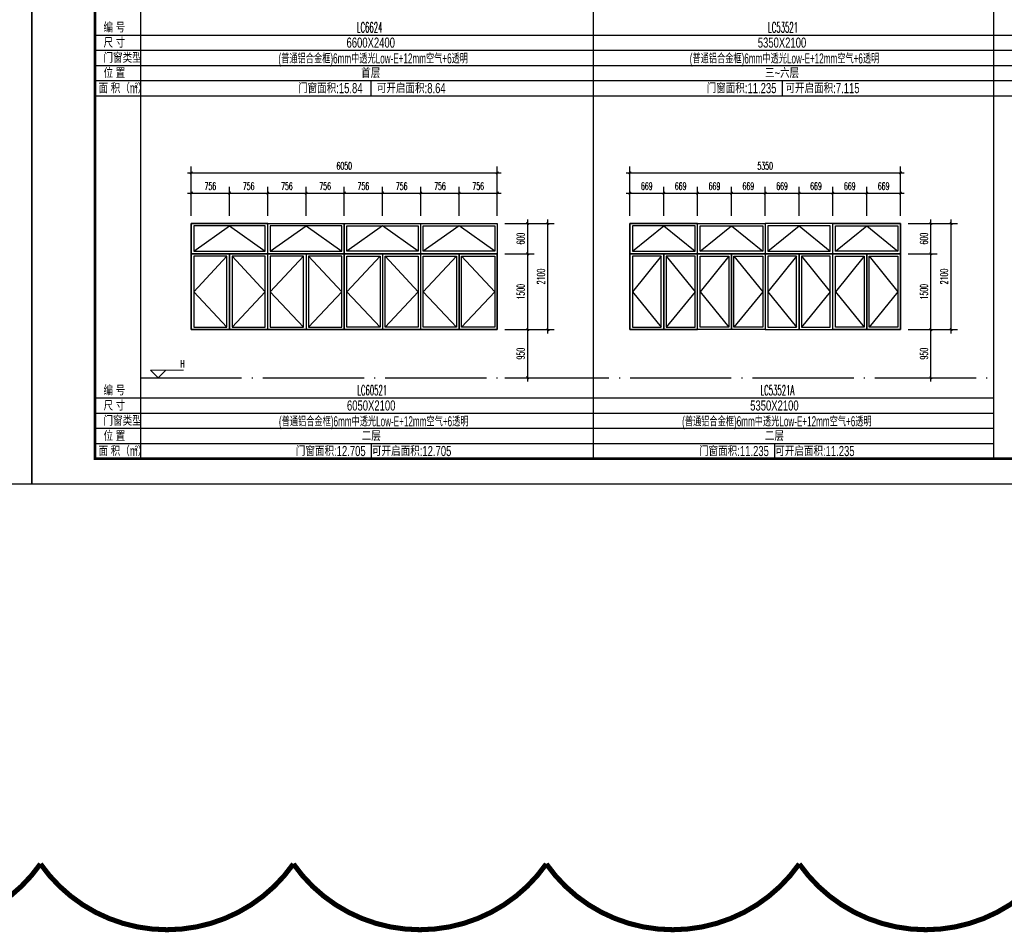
# Model space of a CAD drawing. Extents: x 1779708 to 7299578, y -1121471 to 88434.
# Tile 816 of 1056: x 6643786 to 6663250, y -1057255 to -1039212. Entities that reach past the tile are written whole.
import ezdxf
from ezdxf.enums import TextEntityAlignment as Align

# ---------------------------------------------------------------- set-up
doc = ezdxf.new("R2010")
doc.units = 0
doc.header["$LTSCALE"] = 1000
doc.header["$MEASUREMENT"] = 0
doc.linetypes.add('DOTE', pattern=[2.42, 2, -0.2, 0.02, -0.2])
doc.layers.get('0').update_dxf_attribs({"linetype": 'CONTINUOUS'})
doc.layers.get('Defpoints').update_dxf_attribs({"linetype": 'CONTINUOUS'})
doc.layers.add('DIM_ELEV', color=3, linetype='CONTINUOUS', lineweight=13)
for name, color, linetype in [('DOTE', 1, 'DOTE'), ('NONE', 7, 'CONTINUOUS'), ('PUB_DIM', 3, 'CONTINUOUS'), ('PUB_TAB', 7, 'CONTINUOUS'), ('PUB_TEXT', 7, 'CONTINUOUS'), ('PUB_TITLE', 4, 'CONTINUOUS'), ('WINDOW', 2, 'CONTINUOUS'), ('修改', 6, 'CONTINUOUS'), ('可见线', 6, 'CONTINUOUS'), ('立面细线', 114, 'CONTINUOUS')]:
    doc.layers.add(name, color=color, linetype=linetype)
doc.styles.add('_TCH_DIM', font='SIMPLEX.shx', dxfattribs={"width": 0.7, "bigfont": 'GBCBIG.shx'})
doc.styles.add('_TCH_DIM_T3', font='SIMPLEX.shx', dxfattribs={"width": 0.494118, "bigfont": 'GBCBIG.shx'})
doc.styles.add('dim_font', font='SIMPLEX.shx', dxfattribs={"width": 0.8})
doc.styles.add('华正字体', font='huazheng.shx', dxfattribs={"width": 0.7, "bigfont": 'hztxt.shx'})
doc.dimstyles.new('_TCH_ARCH&&50', dxfattribs={"dimtxt": 148.75, "dimasz": 50, "dimexe": 125, "dimexo": 150, "dimgap": 63.125, "dimtad": 1, "dimdec": 0, "dimzin": 0, "dimdsep": 46, "dimtxsty": '_TCH_DIM_T3', "dimblk": 'ARCHTICK', "dimcen": 0.09, "dimdle": 75, "dimclrt": 7, "dimazin": 2, "dimtfac": 1, "dimtdec": 0, "dimtix": 1, "dimtmove": 2, "dimatfit": 3, "dimfxl": 250, "dimtolj": 1, "dimtzin": 0, "dimarcsym": 0})

# ---------------------------------------------------------------- blocks, each defined once
blk = doc.blocks.new('A$C3D8761CE')
at = {"layer": 'PUB_TITLE'}
blk.add_lwpolyline([(0, 0), (84100, 0), (84100, 59400), (0, 59400)], close=True, dxfattribs=at)
at = {"layer": 'PUB_TITLE', "const_width": 100}
blk.add_lwpolyline([(2500, 1000), (83100, 1000), (83100, 58400), (2500, 58400)], close=True, dxfattribs=at)
blk = doc.blocks.new('_ArchTick')
at = {"color": 0, "linetype": 'ByBlock', "const_width": 0.4}
blk.add_lwpolyline([(-0.5, -0.5), (0.5, 0.5)], dxfattribs=at)
blk = doc.blocks.new('*D4425')
at = {"layer": 'Defpoints', "color": 0, "transparency": 16777216}
for p in [(6653227, -1043240), (6653828, -1043240), (6653227, -1043840)]:
    blk.add_point(p, dxfattribs=at)
at = {"layer": 'PUB_DIM', "color": 0, "lineweight": -2, "transparency": 16777216}
for p, q in [((6653377, -1043240), (6653953, -1043240)), ((6653828, -1043915), (6653828, -1043165)), ((6653377, -1043840), (6653953, -1043840))]:
    blk.add_line(p, q, dxfattribs=at)
at = {"layer": 'PUB_DIM', "color": 0, "lineweight": -2, "transparency": 16777216, "xscale": 50, "yscale": 50, "zscale": 50}
for p, rotation in [((6653828, -1043240), 90), ((6653828, -1043840), 270)]:
    blk.add_blockref('_ArchTick', p, dxfattribs=dict(at, rotation=rotation))
at = {"layer": 'PUB_DIM', "color": 7, "transparency": 16777216, "insert": (6653690, -1043540), "char_height": 148.8, "attachment_point": 5, "rotation": 90, "style": '_TCH_DIM_T3'}
blk.add_mtext('\\A1;600', dxfattribs=at)
blk = doc.blocks.new('*D4426')
at = {"layer": 'Defpoints', "color": 0, "transparency": 16777216}
for p in [(6653227, -1043840), (6653828, -1043840), (6653227, -1045340)]:
    blk.add_point(p, dxfattribs=at)
at = {"layer": 'PUB_DIM', "color": 0, "lineweight": -2, "transparency": 16777216}
for p, q in [((6653377, -1043840), (6653953, -1043840)), ((6653828, -1045415), (6653828, -1043765)), ((6653377, -1045340), (6653953, -1045340))]:
    blk.add_line(p, q, dxfattribs=at)
at = {"layer": 'PUB_DIM', "color": 0, "lineweight": -2, "transparency": 16777216, "xscale": 50, "yscale": 50, "zscale": 50}
for p, rotation in [((6653828, -1043840), 90), ((6653828, -1045340), 270)]:
    blk.add_blockref('_ArchTick', p, dxfattribs=dict(at, rotation=rotation))
at = {"layer": 'PUB_DIM', "color": 7, "transparency": 16777216, "insert": (6653690, -1044590), "char_height": 148.8, "attachment_point": 5, "rotation": 90, "style": '_TCH_DIM_T3'}
blk.add_mtext('\\A1;1500', dxfattribs=at)
blk = doc.blocks.new('*D4427')
at = {"layer": 'Defpoints', "color": 0, "transparency": 16777216}
for p in [(6653227, -1045340), (6653828, -1045340), (6653227, -1046290)]:
    blk.add_point(p, dxfattribs=at)
at = {"layer": 'PUB_DIM', "color": 0, "lineweight": -2, "transparency": 16777216}
for p, q in [((6653377, -1045340), (6653953, -1045340)), ((6653828, -1046365), (6653828, -1045265)), ((6653377, -1046290), (6653953, -1046290))]:
    blk.add_line(p, q, dxfattribs=at)
at = {"layer": 'PUB_DIM', "color": 0, "lineweight": -2, "transparency": 16777216, "xscale": 50, "yscale": 50, "zscale": 50}
for p, rotation in [((6653828, -1045340), 90), ((6653828, -1046290), 270)]:
    blk.add_blockref('_ArchTick', p, dxfattribs=dict(at, rotation=rotation))
at = {"layer": 'PUB_DIM', "color": 7, "transparency": 16777216, "insert": (6653690, -1045815), "char_height": 148.8, "attachment_point": 5, "rotation": 90, "style": '_TCH_DIM_T3'}
blk.add_mtext('\\A1;950', dxfattribs=at)
blk = doc.blocks.new('*D4428')
at = {"layer": 'Defpoints', "color": 0, "transparency": 16777216}
for p in [(6647934, -1042639), (6647177, -1043240), (6647934, -1043240)]:
    blk.add_point(p, dxfattribs=at)
at = {"layer": 'PUB_DIM', "color": 0, "lineweight": -2, "transparency": 16777216}
for p, q in [((6647102, -1042639), (6648009, -1042639)), ((6647177, -1043090), (6647177, -1042514)), ((6647934, -1043090), (6647934, -1042514))]:
    blk.add_line(p, q, dxfattribs=at)
at = {"layer": 'PUB_DIM', "color": 0, "lineweight": -2, "transparency": 16777216, "xscale": 50, "yscale": 50, "zscale": 50, "rotation": 180}
blk.add_blockref('_ArchTick', (6647177, -1042639), dxfattribs=at)
at = {"layer": 'PUB_DIM', "color": 0, "lineweight": -2, "transparency": 16777216, "xscale": 50, "yscale": 50, "zscale": 50}
blk.add_blockref('_ArchTick', (6647934, -1042639), dxfattribs=at)
at = {"layer": 'PUB_DIM', "color": 7, "transparency": 16777216, "insert": (6647555, -1042502), "char_height": 148.8, "attachment_point": 5, "style": '_TCH_DIM_T3'}
blk.add_mtext('\\A1;756', dxfattribs=at)
blk = doc.blocks.new('*D4429')
at = {"layer": 'Defpoints', "color": 0, "transparency": 16777216}
for p in [(6648690, -1042639), (6647934, -1043240), (6648690, -1043240)]:
    blk.add_point(p, dxfattribs=at)
at = {"layer": 'PUB_DIM', "color": 0, "lineweight": -2, "transparency": 16777216}
for p, q in [((6647859, -1042639), (6648765, -1042639)), ((6647934, -1043090), (6647934, -1042514)), ((6648690, -1043090), (6648690, -1042514))]:
    blk.add_line(p, q, dxfattribs=at)
at = {"layer": 'PUB_DIM', "color": 0, "lineweight": -2, "transparency": 16777216, "xscale": 50, "yscale": 50, "zscale": 50, "rotation": 180}
blk.add_blockref('_ArchTick', (6647934, -1042639), dxfattribs=at)
at = {"layer": 'PUB_DIM', "color": 0, "lineweight": -2, "transparency": 16777216, "xscale": 50, "yscale": 50, "zscale": 50}
blk.add_blockref('_ArchTick', (6648690, -1042639), dxfattribs=at)
at = {"layer": 'PUB_DIM', "color": 7, "transparency": 16777216, "insert": (6648312, -1042502), "char_height": 148.8, "attachment_point": 5, "style": '_TCH_DIM_T3'}
blk.add_mtext('\\A1;756', dxfattribs=at)
blk = doc.blocks.new('*D4430')
at = {"layer": 'Defpoints', "color": 0, "transparency": 16777216}
for p in [(6649446, -1042639), (6648690, -1043240), (6649446, -1043240)]:
    blk.add_point(p, dxfattribs=at)
at = {"layer": 'PUB_DIM', "color": 0, "lineweight": -2, "transparency": 16777216}
for p, q in [((6648615, -1042639), (6649521, -1042639)), ((6648690, -1043090), (6648690, -1042514)), ((6649446, -1043090), (6649446, -1042514))]:
    blk.add_line(p, q, dxfattribs=at)
at = {"layer": 'PUB_DIM', "color": 0, "lineweight": -2, "transparency": 16777216, "xscale": 50, "yscale": 50, "zscale": 50, "rotation": 180}
blk.add_blockref('_ArchTick', (6648690, -1042639), dxfattribs=at)
at = {"layer": 'PUB_DIM', "color": 0, "lineweight": -2, "transparency": 16777216, "xscale": 50, "yscale": 50, "zscale": 50}
blk.add_blockref('_ArchTick', (6649446, -1042639), dxfattribs=at)
at = {"layer": 'PUB_DIM', "color": 7, "transparency": 16777216, "insert": (6649068, -1042502), "char_height": 148.8, "attachment_point": 5, "style": '_TCH_DIM_T3'}
blk.add_mtext('\\A1;756', dxfattribs=at)
blk = doc.blocks.new('*D4431')
at = {"layer": 'Defpoints', "color": 0, "transparency": 16777216}
for p in [(6650202, -1042639), (6649446, -1043240), (6650202, -1043240)]:
    blk.add_point(p, dxfattribs=at)
at = {"layer": 'PUB_DIM', "color": 0, "lineweight": -2, "transparency": 16777216}
for p, q in [((6649371, -1042639), (6650277, -1042639)), ((6649446, -1043090), (6649446, -1042514)), ((6650202, -1043090), (6650202, -1042514))]:
    blk.add_line(p, q, dxfattribs=at)
at = {"layer": 'PUB_DIM', "color": 0, "lineweight": -2, "transparency": 16777216, "xscale": 50, "yscale": 50, "zscale": 50, "rotation": 180}
blk.add_blockref('_ArchTick', (6649446, -1042639), dxfattribs=at)
at = {"layer": 'PUB_DIM', "color": 0, "lineweight": -2, "transparency": 16777216, "xscale": 50, "yscale": 50, "zscale": 50}
blk.add_blockref('_ArchTick', (6650202, -1042639), dxfattribs=at)
at = {"layer": 'PUB_DIM', "color": 7, "transparency": 16777216, "insert": (6649824, -1042502), "char_height": 148.8, "attachment_point": 5, "style": '_TCH_DIM_T3'}
blk.add_mtext('\\A1;756', dxfattribs=at)
blk = doc.blocks.new('*D4432')
at = {"layer": 'Defpoints', "color": 0, "transparency": 16777216}
for p in [(6650959, -1042639), (6650202, -1043240), (6650959, -1043240)]:
    blk.add_point(p, dxfattribs=at)
at = {"layer": 'PUB_DIM', "color": 0, "lineweight": -2, "transparency": 16777216}
for p, q in [((6650127, -1042639), (6651034, -1042639)), ((6650202, -1043090), (6650202, -1042514)), ((6650959, -1043090), (6650959, -1042514))]:
    blk.add_line(p, q, dxfattribs=at)
at = {"layer": 'PUB_DIM', "color": 0, "lineweight": -2, "transparency": 16777216, "xscale": 50, "yscale": 50, "zscale": 50, "rotation": 180}
blk.add_blockref('_ArchTick', (6650202, -1042639), dxfattribs=at)
at = {"layer": 'PUB_DIM', "color": 0, "lineweight": -2, "transparency": 16777216, "xscale": 50, "yscale": 50, "zscale": 50}
blk.add_blockref('_ArchTick', (6650959, -1042639), dxfattribs=at)
at = {"layer": 'PUB_DIM', "color": 7, "transparency": 16777216, "insert": (6650580, -1042502), "char_height": 148.8, "attachment_point": 5, "style": '_TCH_DIM_T3'}
blk.add_mtext('\\A1;756', dxfattribs=at)
blk = doc.blocks.new('*D4433')
at = {"layer": 'Defpoints', "color": 0, "transparency": 16777216}
for p in [(6651715, -1042639), (6650959, -1043240), (6651715, -1043240)]:
    blk.add_point(p, dxfattribs=at)
at = {"layer": 'PUB_DIM', "color": 0, "lineweight": -2, "transparency": 16777216}
for p, q in [((6650884, -1042639), (6651790, -1042639)), ((6650959, -1043090), (6650959, -1042514)), ((6651715, -1043090), (6651715, -1042514))]:
    blk.add_line(p, q, dxfattribs=at)
at = {"layer": 'PUB_DIM', "color": 0, "lineweight": -2, "transparency": 16777216, "xscale": 50, "yscale": 50, "zscale": 50, "rotation": 180}
blk.add_blockref('_ArchTick', (6650959, -1042639), dxfattribs=at)
at = {"layer": 'PUB_DIM', "color": 0, "lineweight": -2, "transparency": 16777216, "xscale": 50, "yscale": 50, "zscale": 50}
blk.add_blockref('_ArchTick', (6651715, -1042639), dxfattribs=at)
at = {"layer": 'PUB_DIM', "color": 7, "transparency": 16777216, "insert": (6651337, -1042502), "char_height": 148.8, "attachment_point": 5, "style": '_TCH_DIM_T3'}
blk.add_mtext('\\A1;756', dxfattribs=at)
blk = doc.blocks.new('*D4434')
at = {"layer": 'Defpoints', "color": 0, "transparency": 16777216}
for p in [(6652471, -1042639), (6651715, -1043240), (6652471, -1043240)]:
    blk.add_point(p, dxfattribs=at)
at = {"layer": 'PUB_DIM', "color": 0, "lineweight": -2, "transparency": 16777216}
for p, q in [((6651640, -1042639), (6652546, -1042639)), ((6651715, -1043090), (6651715, -1042514)), ((6652471, -1043090), (6652471, -1042514))]:
    blk.add_line(p, q, dxfattribs=at)
at = {"layer": 'PUB_DIM', "color": 0, "lineweight": -2, "transparency": 16777216, "xscale": 50, "yscale": 50, "zscale": 50, "rotation": 180}
blk.add_blockref('_ArchTick', (6651715, -1042639), dxfattribs=at)
at = {"layer": 'PUB_DIM', "color": 0, "lineweight": -2, "transparency": 16777216, "xscale": 50, "yscale": 50, "zscale": 50}
blk.add_blockref('_ArchTick', (6652471, -1042639), dxfattribs=at)
at = {"layer": 'PUB_DIM', "color": 7, "transparency": 16777216, "insert": (6652093, -1042502), "char_height": 148.8, "attachment_point": 5, "style": '_TCH_DIM_T3'}
blk.add_mtext('\\A1;756', dxfattribs=at)
blk = doc.blocks.new('*D4435')
at = {"layer": 'Defpoints', "color": 0, "transparency": 16777216}
for p in [(6653227, -1042639), (6652471, -1043240), (6653227, -1043240)]:
    blk.add_point(p, dxfattribs=at)
at = {"layer": 'PUB_DIM', "color": 0, "lineweight": -2, "transparency": 16777216}
for p, q in [((6652396, -1042639), (6653302, -1042639)), ((6652471, -1043090), (6652471, -1042514)), ((6653227, -1043090), (6653227, -1042514))]:
    blk.add_line(p, q, dxfattribs=at)
at = {"layer": 'PUB_DIM', "color": 0, "lineweight": -2, "transparency": 16777216, "xscale": 50, "yscale": 50, "zscale": 50, "rotation": 180}
blk.add_blockref('_ArchTick', (6652471, -1042639), dxfattribs=at)
at = {"layer": 'PUB_DIM', "color": 0, "lineweight": -2, "transparency": 16777216, "xscale": 50, "yscale": 50, "zscale": 50}
blk.add_blockref('_ArchTick', (6653227, -1042639), dxfattribs=at)
at = {"layer": 'PUB_DIM', "color": 7, "transparency": 16777216, "insert": (6652849, -1042502), "char_height": 148.8, "attachment_point": 5, "style": '_TCH_DIM_T3'}
blk.add_mtext('\\A1;756', dxfattribs=at)
blk = doc.blocks.new('*D4436')
at = {"layer": 'Defpoints', "color": 0, "transparency": 16777216}
for p in [(6653227, -1042240), (6647177, -1043090), (6653227, -1043090)]:
    blk.add_point(p, dxfattribs=at)
at = {"layer": 'PUB_DIM', "color": 0, "lineweight": -2, "transparency": 16777216}
for p, q in [((6647102, -1042240), (6653302, -1042240)), ((6647177, -1042940), (6647177, -1042115)), ((6653227, -1042940), (6653227, -1042115))]:
    blk.add_line(p, q, dxfattribs=at)
at = {"layer": 'PUB_DIM', "color": 0, "lineweight": -2, "transparency": 16777216, "xscale": 50, "yscale": 50, "zscale": 50, "rotation": 180}
blk.add_blockref('_ArchTick', (6647177, -1042240), dxfattribs=at)
at = {"layer": 'PUB_DIM', "color": 0, "lineweight": -2, "transparency": 16777216, "xscale": 50, "yscale": 50, "zscale": 50}
blk.add_blockref('_ArchTick', (6653227, -1042240), dxfattribs=at)
at = {"layer": 'PUB_DIM', "color": 7, "transparency": 16777216, "insert": (6650202, -1042102), "char_height": 148.8, "attachment_point": 5, "style": '_TCH_DIM_T3'}
blk.add_mtext('\\A1;6050', dxfattribs=at)
blk = doc.blocks.new('*D4437')
at = {"layer": 'Defpoints', "color": 0, "transparency": 16777216}
for p in [(6653377, -1043240), (6654228, -1043240), (6653377, -1045340)]:
    blk.add_point(p, dxfattribs=at)
at = {"layer": 'PUB_DIM', "color": 0, "lineweight": -2, "transparency": 16777216}
for p, q in [((6653527, -1043240), (6654353, -1043240)), ((6654228, -1045415), (6654228, -1043165)), ((6653527, -1045340), (6654353, -1045340))]:
    blk.add_line(p, q, dxfattribs=at)
at = {"layer": 'PUB_DIM', "color": 0, "lineweight": -2, "transparency": 16777216, "xscale": 50, "yscale": 50, "zscale": 50}
for p, rotation in [((6654228, -1043240), 90), ((6654228, -1045340), 270)]:
    blk.add_blockref('_ArchTick', p, dxfattribs=dict(at, rotation=rotation))
at = {"layer": 'PUB_DIM', "color": 7, "transparency": 16777216, "insert": (6654090, -1044290), "char_height": 148.8, "attachment_point": 5, "rotation": 90, "style": '_TCH_DIM_T3'}
blk.add_mtext('\\A1;2100', dxfattribs=at)
blk = doc.blocks.new('*D4449')
at = {"layer": 'Defpoints', "color": 0, "transparency": 16777216}
for p in [(6661198, -1043240), (6661798, -1043240), (6661198, -1043840)]:
    blk.add_point(p, dxfattribs=at)
at = {"layer": 'PUB_DIM', "color": 0, "lineweight": -2, "transparency": 16777216}
for p, q in [((6661348, -1043240), (6661923, -1043240)), ((6661798, -1043915), (6661798, -1043165)), ((6661348, -1043840), (6661923, -1043840))]:
    blk.add_line(p, q, dxfattribs=at)
at = {"layer": 'PUB_DIM', "color": 0, "lineweight": -2, "transparency": 16777216, "xscale": 50, "yscale": 50, "zscale": 50}
for p, rotation in [((6661798, -1043240), 90), ((6661798, -1043840), 270)]:
    blk.add_blockref('_ArchTick', p, dxfattribs=dict(at, rotation=rotation))
at = {"layer": 'PUB_DIM', "color": 7, "transparency": 16777216, "insert": (6661661, -1043540), "char_height": 148.8, "attachment_point": 5, "rotation": 90, "style": '_TCH_DIM_T3'}
blk.add_mtext('\\A1;600', dxfattribs=at)
blk = doc.blocks.new('*D4450')
at = {"layer": 'Defpoints', "color": 0, "transparency": 16777216}
for p in [(6661198, -1043840), (6661798, -1043840), (6661198, -1045340)]:
    blk.add_point(p, dxfattribs=at)
at = {"layer": 'PUB_DIM', "color": 0, "lineweight": -2, "transparency": 16777216}
for p, q in [((6661348, -1043840), (6661923, -1043840)), ((6661798, -1045415), (6661798, -1043765)), ((6661348, -1045340), (6661923, -1045340))]:
    blk.add_line(p, q, dxfattribs=at)
at = {"layer": 'PUB_DIM', "color": 0, "lineweight": -2, "transparency": 16777216, "xscale": 50, "yscale": 50, "zscale": 50}
for p, rotation in [((6661798, -1043840), 90), ((6661798, -1045340), 270)]:
    blk.add_blockref('_ArchTick', p, dxfattribs=dict(at, rotation=rotation))
at = {"layer": 'PUB_DIM', "color": 7, "transparency": 16777216, "insert": (6661661, -1044590), "char_height": 148.8, "attachment_point": 5, "rotation": 90, "style": '_TCH_DIM_T3'}
blk.add_mtext('\\A1;1500', dxfattribs=at)
blk = doc.blocks.new('*D4451')
at = {"layer": 'Defpoints', "color": 0, "transparency": 16777216}
for p in [(6661198, -1045340), (6661798, -1045340), (6661198, -1046290)]:
    blk.add_point(p, dxfattribs=at)
at = {"layer": 'PUB_DIM', "color": 0, "lineweight": -2, "transparency": 16777216}
for p, q in [((6661348, -1045340), (6661923, -1045340)), ((6661798, -1046365), (6661798, -1045265)), ((6661348, -1046290), (6661923, -1046290))]:
    blk.add_line(p, q, dxfattribs=at)
at = {"layer": 'PUB_DIM', "color": 0, "lineweight": -2, "transparency": 16777216, "xscale": 50, "yscale": 50, "zscale": 50}
for p, rotation in [((6661798, -1045340), 90), ((6661798, -1046290), 270)]:
    blk.add_blockref('_ArchTick', p, dxfattribs=dict(at, rotation=rotation))
at = {"layer": 'PUB_DIM', "color": 7, "transparency": 16777216, "insert": (6661661, -1045815), "char_height": 148.8, "attachment_point": 5, "rotation": 90, "style": '_TCH_DIM_T3'}
blk.add_mtext('\\A1;950', dxfattribs=at)
blk = doc.blocks.new('*D4452')
at = {"layer": 'Defpoints', "color": 0, "transparency": 16777216}
for p in [(6661198, -1042240), (6655848, -1043090), (6661198, -1043090)]:
    blk.add_point(p, dxfattribs=at)
at = {"layer": 'PUB_DIM', "color": 0, "lineweight": -2, "transparency": 16777216}
for p, q in [((6655773, -1042240), (6661273, -1042240)), ((6655848, -1042940), (6655848, -1042115)), ((6661198, -1042940), (6661198, -1042115))]:
    blk.add_line(p, q, dxfattribs=at)
at = {"layer": 'PUB_DIM', "color": 0, "lineweight": -2, "transparency": 16777216, "xscale": 50, "yscale": 50, "zscale": 50, "rotation": 180}
blk.add_blockref('_ArchTick', (6655848, -1042240), dxfattribs=at)
at = {"layer": 'PUB_DIM', "color": 0, "lineweight": -2, "transparency": 16777216, "xscale": 50, "yscale": 50, "zscale": 50}
blk.add_blockref('_ArchTick', (6661198, -1042240), dxfattribs=at)
at = {"layer": 'PUB_DIM', "color": 7, "transparency": 16777216, "insert": (6658523, -1042102), "char_height": 148.8, "attachment_point": 5, "style": '_TCH_DIM_T3'}
blk.add_mtext('\\A1;5350', dxfattribs=at)
blk = doc.blocks.new('*D4453')
at = {"layer": 'Defpoints', "color": 0, "transparency": 16777216}
for p in [(6661348, -1043240), (6662198, -1043240), (6661348, -1045340)]:
    blk.add_point(p, dxfattribs=at)
at = {"layer": 'PUB_DIM', "color": 0, "lineweight": -2, "transparency": 16777216}
for p, q in [((6661498, -1043240), (6662323, -1043240)), ((6662198, -1045415), (6662198, -1043165)), ((6661498, -1045340), (6662323, -1045340))]:
    blk.add_line(p, q, dxfattribs=at)
at = {"layer": 'PUB_DIM', "color": 0, "lineweight": -2, "transparency": 16777216, "xscale": 50, "yscale": 50, "zscale": 50}
for p, rotation in [((6662198, -1043240), 90), ((6662198, -1045340), 270)]:
    blk.add_blockref('_ArchTick', p, dxfattribs=dict(at, rotation=rotation))
at = {"layer": 'PUB_DIM', "color": 7, "transparency": 16777216, "insert": (6662061, -1044290), "char_height": 148.8, "attachment_point": 5, "rotation": 90, "style": '_TCH_DIM_T3'}
blk.add_mtext('\\A1;2100', dxfattribs=at)
blk = doc.blocks.new('*D4531')
at = {"layer": 'Defpoints', "color": 0, "transparency": 16777216}
for p in [(6656517, -1042640), (6655848, -1043240), (6656517, -1043240)]:
    blk.add_point(p, dxfattribs=at)
at = {"layer": 'PUB_DIM', "color": 0, "lineweight": -2, "transparency": 16777216}
for p, q in [((6655773, -1042640), (6656592, -1042640)), ((6655848, -1043090), (6655848, -1042515)), ((6656517, -1043090), (6656517, -1042515))]:
    blk.add_line(p, q, dxfattribs=at)
at = {"layer": 'PUB_DIM', "color": 0, "lineweight": -2, "transparency": 16777216, "xscale": 50, "yscale": 50, "zscale": 50, "rotation": 180}
blk.add_blockref('_ArchTick', (6655848, -1042640), dxfattribs=at)
at = {"layer": 'PUB_DIM', "color": 0, "lineweight": -2, "transparency": 16777216, "xscale": 50, "yscale": 50, "zscale": 50}
blk.add_blockref('_ArchTick', (6656517, -1042640), dxfattribs=at)
at = {"layer": 'PUB_DIM', "color": 7, "transparency": 16777216, "insert": (6656182, -1042502), "char_height": 148.8, "attachment_point": 5, "style": '_TCH_DIM_T3'}
blk.add_mtext('\\A1;669', dxfattribs=at)
blk = doc.blocks.new('*D4532')
at = {"layer": 'Defpoints', "color": 0, "transparency": 16777216}
for p in [(6657185, -1042640), (6656517, -1043240), (6657185, -1043240)]:
    blk.add_point(p, dxfattribs=at)
at = {"layer": 'PUB_DIM', "color": 0, "lineweight": -2, "transparency": 16777216}
for p, q in [((6656442, -1042640), (6657260, -1042640)), ((6656517, -1043090), (6656517, -1042515)), ((6657185, -1043090), (6657185, -1042515))]:
    blk.add_line(p, q, dxfattribs=at)
at = {"layer": 'PUB_DIM', "color": 0, "lineweight": -2, "transparency": 16777216, "xscale": 50, "yscale": 50, "zscale": 50, "rotation": 180}
blk.add_blockref('_ArchTick', (6656517, -1042640), dxfattribs=at)
at = {"layer": 'PUB_DIM', "color": 0, "lineweight": -2, "transparency": 16777216, "xscale": 50, "yscale": 50, "zscale": 50}
blk.add_blockref('_ArchTick', (6657185, -1042640), dxfattribs=at)
at = {"layer": 'PUB_DIM', "color": 7, "transparency": 16777216, "insert": (6656851, -1042502), "char_height": 148.8, "attachment_point": 5, "style": '_TCH_DIM_T3'}
blk.add_mtext('\\A1;669', dxfattribs=at)
blk = doc.blocks.new('*D4533')
at = {"layer": 'Defpoints', "color": 0, "transparency": 16777216}
for p in [(6657854, -1042640), (6657185, -1043240), (6657854, -1043240)]:
    blk.add_point(p, dxfattribs=at)
at = {"layer": 'PUB_DIM', "color": 0, "lineweight": -2, "transparency": 16777216}
for p, q in [((6657110, -1042640), (6657929, -1042640)), ((6657185, -1043090), (6657185, -1042515)), ((6657854, -1043090), (6657854, -1042515))]:
    blk.add_line(p, q, dxfattribs=at)
at = {"layer": 'PUB_DIM', "color": 0, "lineweight": -2, "transparency": 16777216, "xscale": 50, "yscale": 50, "zscale": 50, "rotation": 180}
blk.add_blockref('_ArchTick', (6657185, -1042640), dxfattribs=at)
at = {"layer": 'PUB_DIM', "color": 0, "lineweight": -2, "transparency": 16777216, "xscale": 50, "yscale": 50, "zscale": 50}
blk.add_blockref('_ArchTick', (6657854, -1042640), dxfattribs=at)
at = {"layer": 'PUB_DIM', "color": 7, "transparency": 16777216, "insert": (6657520, -1042502), "char_height": 148.8, "attachment_point": 5, "style": '_TCH_DIM_T3'}
blk.add_mtext('\\A1;669', dxfattribs=at)
blk = doc.blocks.new('*D4534')
at = {"layer": 'Defpoints', "color": 0, "transparency": 16777216}
for p in [(6658523, -1042640), (6657854, -1043240), (6658523, -1043240)]:
    blk.add_point(p, dxfattribs=at)
at = {"layer": 'PUB_DIM', "color": 0, "lineweight": -2, "transparency": 16777216}
for p, q in [((6657779, -1042640), (6658598, -1042640)), ((6657854, -1043090), (6657854, -1042515)), ((6658523, -1043090), (6658523, -1042515))]:
    blk.add_line(p, q, dxfattribs=at)
at = {"layer": 'PUB_DIM', "color": 0, "lineweight": -2, "transparency": 16777216, "xscale": 50, "yscale": 50, "zscale": 50, "rotation": 180}
blk.add_blockref('_ArchTick', (6657854, -1042640), dxfattribs=at)
at = {"layer": 'PUB_DIM', "color": 0, "lineweight": -2, "transparency": 16777216, "xscale": 50, "yscale": 50, "zscale": 50}
blk.add_blockref('_ArchTick', (6658523, -1042640), dxfattribs=at)
at = {"layer": 'PUB_DIM', "color": 7, "transparency": 16777216, "insert": (6658189, -1042502), "char_height": 148.8, "attachment_point": 5, "style": '_TCH_DIM_T3'}
blk.add_mtext('\\A1;669', dxfattribs=at)
blk = doc.blocks.new('*D4535')
at = {"layer": 'Defpoints', "color": 0, "transparency": 16777216}
for p in [(6659192, -1042640), (6658523, -1043240), (6659192, -1043240)]:
    blk.add_point(p, dxfattribs=at)
at = {"layer": 'PUB_DIM', "color": 0, "lineweight": -2, "transparency": 16777216}
for p, q in [((6658448, -1042640), (6659267, -1042640)), ((6658523, -1043090), (6658523, -1042515)), ((6659192, -1043090), (6659192, -1042515))]:
    blk.add_line(p, q, dxfattribs=at)
at = {"layer": 'PUB_DIM', "color": 0, "lineweight": -2, "transparency": 16777216, "xscale": 50, "yscale": 50, "zscale": 50, "rotation": 180}
blk.add_blockref('_ArchTick', (6658523, -1042640), dxfattribs=at)
at = {"layer": 'PUB_DIM', "color": 0, "lineweight": -2, "transparency": 16777216, "xscale": 50, "yscale": 50, "zscale": 50}
blk.add_blockref('_ArchTick', (6659192, -1042640), dxfattribs=at)
at = {"layer": 'PUB_DIM', "color": 7, "transparency": 16777216, "insert": (6658857, -1042502), "char_height": 148.8, "attachment_point": 5, "style": '_TCH_DIM_T3'}
blk.add_mtext('\\A1;669', dxfattribs=at)
blk = doc.blocks.new('*D4536')
at = {"layer": 'Defpoints', "color": 0, "transparency": 16777216}
for p in [(6659860, -1042640), (6659192, -1043240), (6659860, -1043240)]:
    blk.add_point(p, dxfattribs=at)
at = {"layer": 'PUB_DIM', "color": 0, "lineweight": -2, "transparency": 16777216}
for p, q in [((6659117, -1042640), (6659935, -1042640)), ((6659192, -1043090), (6659192, -1042515)), ((6659860, -1043090), (6659860, -1042515))]:
    blk.add_line(p, q, dxfattribs=at)
at = {"layer": 'PUB_DIM', "color": 0, "lineweight": -2, "transparency": 16777216, "xscale": 50, "yscale": 50, "zscale": 50, "rotation": 180}
blk.add_blockref('_ArchTick', (6659192, -1042640), dxfattribs=at)
at = {"layer": 'PUB_DIM', "color": 0, "lineweight": -2, "transparency": 16777216, "xscale": 50, "yscale": 50, "zscale": 50}
blk.add_blockref('_ArchTick', (6659860, -1042640), dxfattribs=at)
at = {"layer": 'PUB_DIM', "color": 7, "transparency": 16777216, "insert": (6659526, -1042502), "char_height": 148.8, "attachment_point": 5, "style": '_TCH_DIM_T3'}
blk.add_mtext('\\A1;669', dxfattribs=at)
blk = doc.blocks.new('*D4537')
at = {"layer": 'Defpoints', "color": 0, "transparency": 16777216}
for p in [(6660529, -1042640), (6659860, -1043240), (6660529, -1043240)]:
    blk.add_point(p, dxfattribs=at)
at = {"layer": 'PUB_DIM', "color": 0, "lineweight": -2, "transparency": 16777216}
for p, q in [((6659785, -1042640), (6660604, -1042640)), ((6659860, -1043090), (6659860, -1042515)), ((6660529, -1043090), (6660529, -1042515))]:
    blk.add_line(p, q, dxfattribs=at)
at = {"layer": 'PUB_DIM', "color": 0, "lineweight": -2, "transparency": 16777216, "xscale": 50, "yscale": 50, "zscale": 50, "rotation": 180}
blk.add_blockref('_ArchTick', (6659860, -1042640), dxfattribs=at)
at = {"layer": 'PUB_DIM', "color": 0, "lineweight": -2, "transparency": 16777216, "xscale": 50, "yscale": 50, "zscale": 50}
blk.add_blockref('_ArchTick', (6660529, -1042640), dxfattribs=at)
at = {"layer": 'PUB_DIM', "color": 7, "transparency": 16777216, "insert": (6660195, -1042502), "char_height": 148.8, "attachment_point": 5, "style": '_TCH_DIM_T3'}
blk.add_mtext('\\A1;669', dxfattribs=at)
blk = doc.blocks.new('*D4538')
at = {"layer": 'Defpoints', "color": 0, "transparency": 16777216}
for p in [(6661198, -1042640), (6660529, -1043240), (6661198, -1043240)]:
    blk.add_point(p, dxfattribs=at)
at = {"layer": 'PUB_DIM', "color": 0, "lineweight": -2, "transparency": 16777216}
for p, q in [((6660454, -1042640), (6661273, -1042640)), ((6660529, -1043090), (6660529, -1042515)), ((6661198, -1043090), (6661198, -1042515))]:
    blk.add_line(p, q, dxfattribs=at)
at = {"layer": 'PUB_DIM', "color": 0, "lineweight": -2, "transparency": 16777216, "xscale": 50, "yscale": 50, "zscale": 50, "rotation": 180}
blk.add_blockref('_ArchTick', (6660529, -1042640), dxfattribs=at)
at = {"layer": 'PUB_DIM', "color": 0, "lineweight": -2, "transparency": 16777216, "xscale": 50, "yscale": 50, "zscale": 50}
blk.add_blockref('_ArchTick', (6661198, -1042640), dxfattribs=at)
at = {"layer": 'PUB_DIM', "color": 7, "transparency": 16777216, "insert": (6660864, -1042502), "char_height": 148.8, "attachment_point": 5, "style": '_TCH_DIM_T3'}
blk.add_mtext('\\A1;669', dxfattribs=at)

msp = doc.modelspace()

# ---------------------------------------------------------------- linework, layer by layer
at = {"layer": 'DIM_ELEV'}
for p, q in [((6646523.1, -1046289.7), (6646373.1, -1046139.7)), ((6646373.1, -1046139.7), (6647024.6, -1046139.7)), ((6646523.1, -1046289.7), (6646673.1, -1046139.7)), ((6646173.1, -1046289.7), (6646673.1, -1046289.7))]:
    msp.add_line(p, q, dxfattribs=at)
at = {"layer": 'DOTE'}
msp.add_line((6646173.1, -1046289.7), (6663033.9, -1046289.7), dxfattribs=at)
at = {"layer": 'PUB_TAB'}
for p, q in [((6646173.1, -1019189.7), (6646173.1, -1047889.7)), ((6655123.5, -1019189.7), (6655123.5, -1047889.7)), ((6663033.9, -1019189.7), (6663033.9, -1047889.7)), ((6645273.1, -1039514.7), (6682073.1, -1039514.7)), ((6645273.1, -1039814.7), (6682073.1, -1039814.7)), ((6645273.1, -1040114.7), (6682073.1, -1040114.7)), ((6645273.1, -1040414.7), (6682073.1, -1040414.7)), ((6650725.2, -1040414.7), (6650725.2, -1040714.7)), ((6658855.2, -1040414.7), (6658855.2, -1040714.7)), ((6645273.1, -1040714.7), (6682073.1, -1040714.7)), ((6645273.1, -1046689.7), (6663033.9, -1046689.7)), ((6645273.1, -1046989.7), (6663033.9, -1046989.7)), ((6645273.1, -1047289.7), (6663033.9, -1047289.7)), ((6645273.1, -1047589.7), (6663033.9, -1047589.7)), ((6650734.2, -1047589.7), (6650734.2, -1047889.7)), ((6658704.9, -1047589.7), (6658704.9, -1047889.7)), ((6645273.1, -1047889.7), (6663033.9, -1047889.7)), ((6645273.1, -1047889.7), (6663033.9, -1047889.7))]:
    msp.add_line(p, q, dxfattribs=at)
at = {"layer": 'WINDOW'}
for points in [[(6653227.3, -1043839.7), (6647177.3, -1043839.7), (6647177.3, -1043239.7), (6653227.3, -1043239.7)], [(6650202.3, -1043839.7), (6647177.3, -1043839.7), (6647177.3, -1043239.7), (6650202.3, -1043239.7)], [(6648689.8, -1043239.7), (6647177.3, -1043239.7), (6647177.3, -1043839.7), (6648689.8, -1043839.7)], [(6653227.3, -1043839.7), (6650202.3, -1043839.7), (6650202.3, -1043239.7), (6653227.3, -1043239.7)], [(6651714.8, -1043239.7), (6653227.3, -1043239.7), (6653227.3, -1043839.7), (6651714.8, -1043839.7)], [(6658522.9, -1043839.7), (6655847.9, -1043839.7), (6655847.9, -1043239.7), (6658522.9, -1043239.7)], [(6657185.4, -1043239.7), (6655847.9, -1043239.7), (6655847.9, -1043839.7), (6657185.4, -1043839.7)], [(6657185.4, -1043239.7), (6658522.9, -1043239.7), (6658522.9, -1043839.7), (6657185.4, -1043839.7)], [(6658522.9, -1043839.7), (6661197.9, -1043839.7), (6661197.9, -1043239.7), (6658522.9, -1043239.7)], [(6659860.4, -1043239.7), (6658522.9, -1043239.7), (6658522.9, -1043839.7), (6659860.4, -1043839.7)], [(6659860.4, -1043239.7), (6661197.9, -1043239.7), (6661197.9, -1043839.7), (6659860.4, -1043839.7)], [(6653227.3, -1043839.7), (6647177.3, -1043839.7), (6647177.3, -1045339.7), (6653227.3, -1045339.7)], [(6650202.3, -1045339.7), (6647177.3, -1045339.7), (6647177.3, -1043839.7), (6650202.3, -1043839.7)], [(6647933.5, -1043839.7), (6647177.3, -1043839.7), (6647177.3, -1045339.7), (6647933.5, -1045339.7)], [(6648689.8, -1043839.7), (6647933.5, -1043839.7), (6647933.5, -1045339.7), (6648689.8, -1045339.7)], [(6650202.3, -1043839.7), (6649446, -1043839.7), (6649446, -1045339.7), (6650202.3, -1045339.7)], [(6653227.3, -1045339.7), (6650202.3, -1045339.7), (6650202.3, -1043839.7), (6653227.3, -1043839.7)], [(6650202.3, -1043839.7), (6650958.5, -1043839.7), (6650958.5, -1045339.7), (6650202.3, -1045339.7)], [(6651714.8, -1043839.7), (6652471, -1043839.7), (6652471, -1045339.7), (6651714.8, -1045339.7)], [(6652471, -1043839.7), (6653227.3, -1043839.7), (6653227.3, -1045339.7), (6652471, -1045339.7)], [(6658522.9, -1045339.7), (6655847.9, -1045339.7), (6655847.9, -1043839.7), (6658522.9, -1043839.7)], [(6656516.7, -1043839.7), (6655847.9, -1043839.7), (6655847.9, -1045339.7), (6656516.7, -1045339.7)], [(6657185.4, -1043839.7), (6656516.7, -1043839.7), (6656516.7, -1045339.7), (6657185.4, -1045339.7)], [(6657185.4, -1043839.7), (6657854.2, -1043839.7), (6657854.2, -1045339.7), (6657185.4, -1045339.7)], [(6657854.2, -1043839.7), (6658522.9, -1043839.7), (6658522.9, -1045339.7), (6657854.2, -1045339.7)], [(6658522.9, -1045339.7), (6661197.9, -1045339.7), (6661197.9, -1043839.7), (6658522.9, -1043839.7)], [(6659191.7, -1043839.7), (6658522.9, -1043839.7), (6658522.9, -1045339.7), (6659191.7, -1045339.7)], [(6659860.4, -1043839.7), (6659191.7, -1043839.7), (6659191.7, -1045339.7), (6659860.4, -1045339.7)], [(6659860.4, -1043839.7), (6660529.2, -1043839.7), (6660529.2, -1045339.7), (6659860.4, -1045339.7)], [(6660529.2, -1043839.7), (6661197.9, -1043839.7), (6661197.9, -1045339.7), (6660529.2, -1045339.7)]]:
    msp.add_lwpolyline(points, close=True, dxfattribs=at)
at = {"layer": '修改', "const_width": 100}
msp.add_lwpolyline([(6690853.5, -1017560.7, -0.5205671), (6690853.5, -1022560.7, -0.5205671), (6690853.5, -1027560.7, -0.5205671), (6690853.5, -1032560.7, -0.5205671), (6690853.5, -1037560.7, -0.5205671), (6690853.5, -1042560.7, -0.5205671), (6690853.5, -1047560.7, -0.5205671), (6690853.5, -1052560.7, -0.5205671), (6689195.9, -1055903.1, -0.5205671), (6684195.9, -1055903.1, -0.5205671), (6679195.9, -1055903.1, -0.5205671), (6674195.9, -1055903.1, -0.5205671), (6669195.9, -1055903.1, -0.5205671), (6664195.9, -1055903.1, -0.5205671), (6659195.9, -1055903.1, -0.5205671), (6654195.9, -1055903.1, -0.5205671), (6649195.9, -1055903.1, -0.5205671), (6644195.9, -1055903.1, -0.5205671), (6639195.9, -1055903.1, -0.5205671)], format="xyb", dxfattribs=at)
at = {"layer": '立面细线'}
for points in [[(6648639.8, -1043289.7), (6647227.3, -1043289.7), (6647227.3, -1043789.7), (6648639.8, -1043789.7)], [(6650152.3, -1043289.7), (6648739.8, -1043289.7), (6648739.8, -1043789.7), (6650152.3, -1043789.7)], [(6650252.3, -1043289.7), (6651664.8, -1043289.7), (6651664.8, -1043789.7), (6650252.3, -1043789.7)], [(6651764.8, -1043289.7), (6653177.3, -1043289.7), (6653177.3, -1043789.7), (6651764.8, -1043789.7)], [(6657135.4, -1043289.7), (6655897.9, -1043289.7), (6655897.9, -1043789.7), (6657135.4, -1043789.7)], [(6657235.4, -1043289.7), (6658472.9, -1043289.7), (6658472.9, -1043789.7), (6657235.4, -1043789.7)], [(6659810.4, -1043289.7), (6658572.9, -1043289.7), (6658572.9, -1043789.7), (6659810.4, -1043789.7)], [(6659910.4, -1043289.7), (6661147.9, -1043289.7), (6661147.9, -1043789.7), (6659910.4, -1043789.7)], [(6647883.5, -1043889.7), (6647227.3, -1043889.7), (6647227.3, -1045289.7), (6647883.5, -1045289.7)], [(6648639.8, -1043889.7), (6647983.5, -1043889.7), (6647983.5, -1045289.7), (6648639.8, -1045289.7)], [(6649396, -1043889.7), (6648739.8, -1043889.7), (6648739.8, -1045289.7), (6649396, -1045289.7)], [(6650152.3, -1043889.7), (6649496, -1043889.7), (6649496, -1045289.7), (6650152.3, -1045289.7)], [(6650252.3, -1043889.7), (6650908.5, -1043889.7), (6650908.5, -1045289.7), (6650252.3, -1045289.7)], [(6651008.5, -1043889.7), (6651664.8, -1043889.7), (6651664.8, -1045289.7), (6651008.5, -1045289.7)], [(6651764.8, -1043889.7), (6652421, -1043889.7), (6652421, -1045289.7), (6651764.8, -1045289.7)], [(6652521, -1043889.7), (6653177.3, -1043889.7), (6653177.3, -1045289.7), (6652521, -1045289.7)], [(6656466.7, -1043889.7), (6655897.9, -1043889.7), (6655897.9, -1045289.7), (6656466.7, -1045289.7)], [(6657135.4, -1043889.7), (6656566.7, -1043889.7), (6656566.7, -1045289.7), (6657135.4, -1045289.7)], [(6657235.4, -1043889.7), (6657804.2, -1043889.7), (6657804.2, -1045289.7), (6657235.4, -1045289.7)], [(6657904.2, -1043889.7), (6658472.9, -1043889.7), (6658472.9, -1045289.7), (6657904.2, -1045289.7)], [(6659141.7, -1043889.7), (6658572.9, -1043889.7), (6658572.9, -1045289.7), (6659141.7, -1045289.7)], [(6659810.4, -1043889.7), (6659241.7, -1043889.7), (6659241.7, -1045289.7), (6659810.4, -1045289.7)], [(6659910.4, -1043889.7), (6660479.2, -1043889.7), (6660479.2, -1045289.7), (6659910.4, -1045289.7)], [(6660579.2, -1043889.7), (6661147.9, -1043889.7), (6661147.9, -1045289.7), (6660579.2, -1045289.7)]]:
    msp.add_lwpolyline(points, close=True, dxfattribs=at)
for points in [[(6647227.3, -1043789.7), (6647933.5, -1043289.7), (6648639.8, -1043789.7)], [(6648739.8, -1043789.7), (6649446, -1043289.7), (6650152.3, -1043789.7)], [(6651664.8, -1043789.7), (6650958.5, -1043289.7), (6650252.3, -1043789.7)], [(6653177.3, -1043789.7), (6652471, -1043289.7), (6651764.8, -1043789.7)], [(6655897.9, -1043789.7), (6656516.7, -1043289.7), (6657135.4, -1043789.7)], [(6657235.4, -1043789.7), (6657854.2, -1043289.7), (6658472.9, -1043789.7)], [(6658572.9, -1043789.7), (6659191.7, -1043289.7), (6659810.4, -1043789.7)], [(6659910.4, -1043789.7), (6660529.2, -1043289.7), (6661147.9, -1043789.7)], [(6647883.5, -1043889.7), (6647227.3, -1044589.7), (6647883.5, -1045289.7)], [(6647983.5, -1043889.7), (6648639.8, -1044589.7), (6647983.5, -1045289.7)], [(6649396, -1043889.7), (6648739.8, -1044589.7), (6649396, -1045289.7)], [(6649496, -1043889.7), (6650152.3, -1044589.7), (6649496, -1045289.7)], [(6650908.5, -1043889.7), (6650252.3, -1044589.7), (6650908.5, -1045289.7)], [(6651008.5, -1043889.7), (6651664.8, -1044589.7), (6651008.5, -1045289.7)], [(6652421, -1043889.7), (6651764.8, -1044589.7), (6652421, -1045289.7)], [(6652521, -1043889.7), (6653177.3, -1044589.7), (6652521, -1045289.7)], [(6656466.7, -1043889.7), (6655897.9, -1044589.7), (6656466.7, -1045289.7)], [(6656566.7, -1043889.7), (6657135.4, -1044589.7), (6656566.7, -1045289.7)], [(6657804.2, -1043889.7), (6657235.4, -1044589.7), (6657804.2, -1045289.7)], [(6657904.2, -1043889.7), (6658472.9, -1044589.7), (6657904.2, -1045289.7)], [(6659141.7, -1043889.7), (6658572.9, -1044589.7), (6659141.7, -1045289.7)], [(6659241.7, -1043889.7), (6659810.4, -1044589.7), (6659241.7, -1045289.7)], [(6660479.2, -1043889.7), (6659910.4, -1044589.7), (6660479.2, -1045289.7)], [(6660579.2, -1043889.7), (6661147.9, -1044589.7), (6660579.2, -1045289.7)]]:
    msp.add_lwpolyline(points, dxfattribs=at)

# ---------------------------------------------------------------- block references
at = {"layer": '可见线', "xscale": 0.5, "yscale": 0.5, "zscale": 0.5}
for p in [(6601973.1, -1048389.7), (6644023.1, -1048389.7)]:
    msp.add_blockref('A$C3D8761CE', p, dxfattribs=at)

# ---------------------------------------------------------------- texts
at = {"layer": 'NONE', "style": 'dim_font', "width": 0.5}
for s, p in [('LC6624', (6650449.8, -1039463.4)), ('LC53521', (6658579.7, -1039463.4)), ('LC60521', (6650458.8, -1046638.4)), ('LC53521A', (6658429.4, -1046638.4))]:
    msp.add_text(s, height=200, dxfattribs=at).set_placement(p)
at = {"layer": 'PUB_TAB', "style": '华正字体', "width": 0.7}
for s, p in [('6600X2400', (6650725.2, -1039764.7)), ('5350X2100', (6658855.2, -1039764.7)), ('首层', (6650725.2, -1040364.7)), ('三~六层', (6658855.2, -1040364.7)), ('门窗面积:15.84', (6649925.2, -1040664.7)), ('可开启面积:8.64', (6651525.2, -1040664.7)), ('门窗面积:11.235', (6658055.2, -1040664.7)), ('可开启面积:7.115', (6659655.2, -1040664.7)), ('6050X2100', (6650734.2, -1046939.7)), ('5350X2100', (6658704.9, -1046939.7)), ('二层', (6650734.2, -1047539.7)), ('二层', (6658704.9, -1047539.7)), ('门窗面积:12.705', (6649934.2, -1047839.7)), ('可开启面积:12.705', (6651534.2, -1047839.7)), ('门窗面积:11.235', (6657904.9, -1047839.7)), ('可开启面积:11.235', (6659504.9, -1047839.7))]:
    msp.add_text(s, height=200, dxfattribs=at).set_placement(p, align=Align.CENTER)
at = {"layer": 'PUB_TEXT'}
for s, height, style, width, p in [('编 号', 200, '华正字体', 0.7, (6645442.1, -1039464.7)), ('尺 寸', 200, '华正字体', 0.7, (6645442.1, -1039764.7)), ('门窗类型', 200, '华正字体', 0.7, (6645442.1, -1040064.7)), ('位 置', 200, '华正字体', 0.7, (6645442.1, -1040364.7)), ('面 积（m）', 200, '华正字体', 0.7, (6645344.1, -1040664.7)), ('2', 100, '华正字体', 0.7, (6646058.7, -1040559.9)), ('H', 148.8, '_TCH_DIM', 0.494118, (6646960.6, -1046089.6)), ('编 号', 200, '华正字体', 0.7, (6645442.1, -1046639.7)), ('尺 寸', 200, '华正字体', 0.7, (6645442.1, -1046939.7)), ('门窗类型', 200, '华正字体', 0.7, (6645442.1, -1047239.7)), ('位 置', 200, '华正字体', 0.7, (6645442.1, -1047539.7)), ('面 积（m）', 200, '华正字体', 0.7, (6645344.1, -1047839.7)), ('2', 100, '华正字体', 0.7, (6646058.7, -1047734.9))]:
    msp.add_text(s, height=height, dxfattribs=dict(at, style=style, width=width)).set_placement(p)
at = {"layer": 'PUB_TEXT', "style": '华正字体', "width": 0.6}
for p in [(6650774.9, -1040077.2), (6658904.8, -1040077.2), (6650783.9, -1047252.2), (6658754.5, -1047252.2)]:
    msp.add_text('(普通铝合金框)6mm中透光Low-E+12mm空气+6透明', height=200, dxfattribs=at).set_placement(p, align=Align.CENTER)

# ---------------------------------------------------------------- dimensions: what is measured, and where the dimension line sits
at = {"layer": 'PUB_DIM'}
for p1, p2, distance, picture, middle in [((6647177.3, -1043089.7), (6653227.3, -1043089.7), 849.9, '*D4436', (6650202.3, -1042102.2)), ((6655847.9, -1043089.7), (6661197.9, -1043089.7), 849.9, '*D4452', (6658522.9, -1042102.2)), ((6647177.3, -1043239.7), (6647933.5, -1043239.7), 600.4, '*D4428', (6647555.4, -1042501.8)), ((6647933.5, -1043239.7), (6648689.8, -1043239.7), 600.4, '*D4429', (6648311.6, -1042501.8)), ((6648689.8, -1043239.7), (6649446, -1043239.7), 600.4, '*D4430', (6649067.9, -1042501.8)), ((6649446, -1043239.7), (6650202.3, -1043239.7), 600.4, '*D4431', (6649824.1, -1042501.8)), ((6650202.3, -1043239.7), (6650958.5, -1043239.7), 600.4, '*D4432', (6650580.4, -1042501.8)), ((6650958.5, -1043239.7), (6651714.8, -1043239.7), 600.4, '*D4433', (6651336.6, -1042501.8)), ((6651714.8, -1043239.7), (6652471, -1043239.7), 600.4, '*D4434', (6652092.9, -1042501.8)), ((6652471, -1043239.7), (6653227.3, -1043239.7), 600.4, '*D4435', (6652849.1, -1042501.8)), ((6655847.9, -1043239.7), (6656516.7, -1043239.7), 599.9, '*D4531', (6656182.3, -1042502.2)), ((6656516.7, -1043239.7), (6657185.4, -1043239.7), 599.9, '*D4532', (6656851, -1042502.2)), ((6657185.4, -1043239.7), (6657854.2, -1043239.7), 599.9, '*D4533', (6657519.8, -1042502.2)), ((6657854.2, -1043239.7), (6658522.9, -1043239.7), 599.9, '*D4534', (6658188.5, -1042502.2)), ((6658522.9, -1043239.7), (6659191.7, -1043239.7), 599.9, '*D4535', (6658857.3, -1042502.2)), ((6659191.7, -1043239.7), (6659860.4, -1043239.7), 599.9, '*D4536', (6659526, -1042502.2)), ((6659860.4, -1043239.7), (6660529.2, -1043239.7), 599.9, '*D4537', (6660194.8, -1042502.2)), ((6660529.2, -1043239.7), (6661197.9, -1043239.7), 599.9, '*D4538', (6660863.5, -1042502.2)), ((6653227.3, -1043839.7), (6653227.3, -1043239.7), -600.3, '*D4425', (6653690, -1043539.7)), ((6653377.3, -1045339.7), (6653377.3, -1043239.7), -850.5, '*D4437', (6654090.2, -1044289.7)), ((6661197.9, -1043839.7), (6661197.9, -1043239.7), -600.3, '*D4449', (6661660.7, -1043539.7)), ((6661347.9, -1045339.7), (6661347.9, -1043239.7), -850.5, '*D4453', (6662060.9, -1044289.7)), ((6653227.3, -1045339.7), (6653227.3, -1043839.7), -600.3, '*D4426', (6653690, -1044589.7)), ((6661197.9, -1045339.7), (6661197.9, -1043839.7), -600.3, '*D4450', (6661660.7, -1044589.7)), ((6653227.3, -1046289.7), (6653227.3, -1045339.7), -600.3, '*D4427', (6653690, -1045814.7)), ((6661197.9, -1046289.7), (6661197.9, -1045339.7), -600.3, '*D4451', (6661660.7, -1045814.7))]:
    dim = msp.add_aligned_dim(p1=p1, p2=p2, distance=distance, dimstyle='_TCH_ARCH&&50', dxfattribs=at)
    dim.commit()
    dim.dimension.update_dxf_attribs({"geometry": picture, "text_midpoint": middle})

doc.saveas('drawing.dxf')
